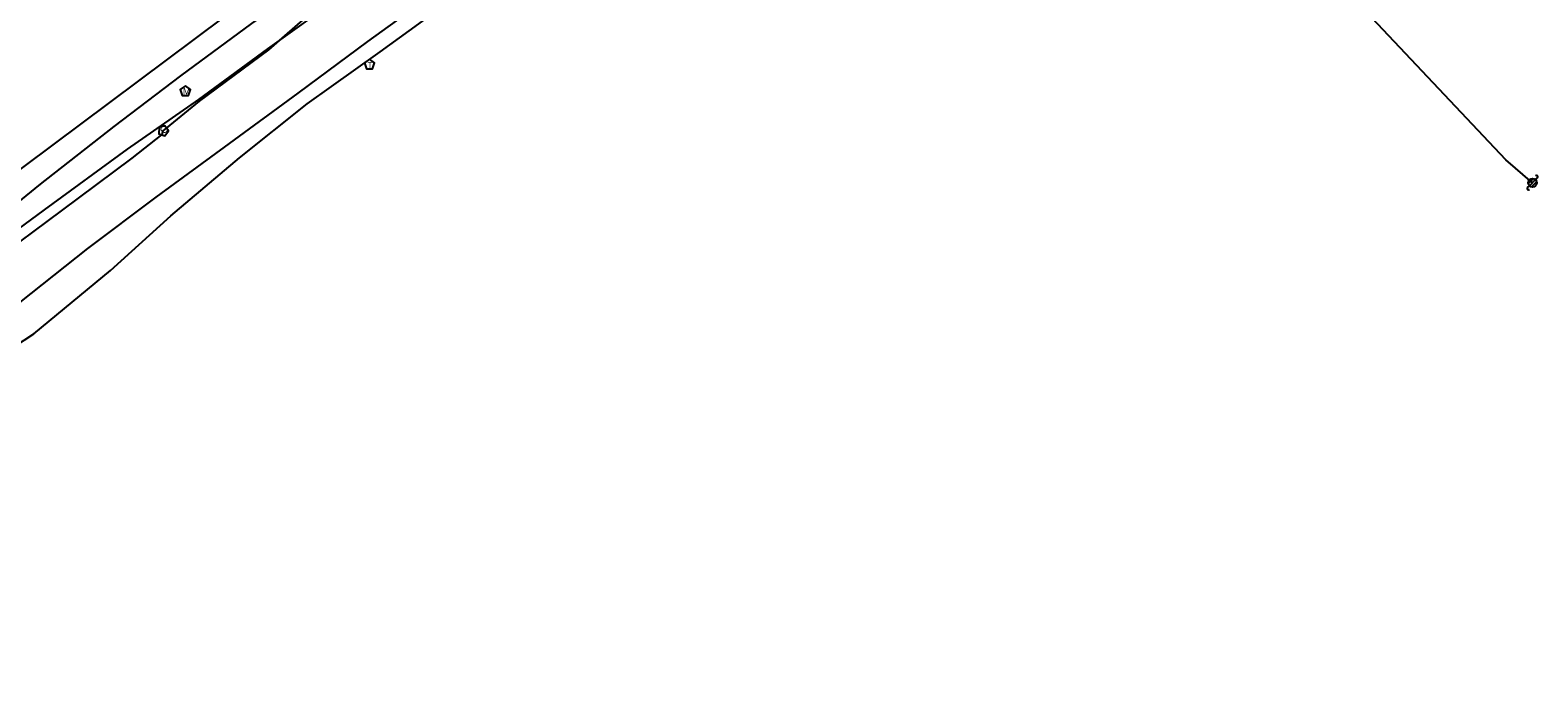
# Model space of a CAD drawing. Extents: x 1467615 to 2003689, y 770235 to 1108726.
# Drawn here: x 1471667 to 1472530, y 1107818 to 1108185 of the extents above; entities that cross this region are included whole.
import ezdxf

# ---------------------------------------------------------------- set-up
doc = ezdxf.new("R2010")
doc.units = 0
for name, color, linetype in [('RD_EX_SU_Gas', 7, 'Continuous'), ('RD_EX_SU_H2O', 7, 'Continuous'), ('RD_EX_SU_Misc', 7, 'Continuous'), ('RD_EX_SU_Ovhd', 7, 'Continuous'), ('RD_EX_SU_Pole', 7, 'Continuous'), ('RD_EX_SU_Telecom', 7, 'Continuous')]:
    doc.layers.add(name, color=color, linetype=linetype)

msp = doc.modelspace()

# ---------------------------------------------------------------- linework, layer by layer
at = {"layer": 'RD_EX_SU_Gas'}
msp.add_lwpolyline([(1471631.67, 1107986.48), (1471669.33, 1108011.05), (1471713.21, 1108047.16), (1471747.81, 1108078.49), (1471786.98, 1108111.69), (1471825.86, 1108142.58), (1471867.61, 1108172.27), (1471908.41, 1108201.93)], dxfattribs=at)
at = {"layer": 'RD_EX_SU_H2O'}
msp.add_lwpolyline([(1471323.03, 1107818.22), (1471340.87, 1107831.49), (1471362.23, 1107847.13), (1471403.61, 1107877.12), (1471443.14, 1107904.99), (1471483.85, 1107935.18), (1471522.37, 1107964.91), (1471560.84, 1107996.16), (1471600.25, 1108027.51), (1471642, 1108057.42), (1471675.53, 1108081.94), (1471722.92, 1108116.59), (1471763.85, 1108145.13), (1471803.3, 1108173.98), (1471844.24, 1108203.67), (1471884.76, 1108233.33), (1471921.16, 1108259.24), (1471965.59, 1108292.15), (1472005.33, 1108320.98), (1472047.09, 1108351.35), (1472088.71, 1108381.47), (1472127.39, 1108411.43), (1472130.97, 1108413.48), (1472151.77, 1108426.93)], dxfattribs=at)
msp.add_lwpolyline([(1471756.09, 1108152.88), (1471753.19, 1108150.77), (1471754.3, 1108147.36), (1471757.89, 1108147.36), (1471758.99, 1108150.77)], close=True, dxfattribs=at)
at = {"layer": 'RD_EX_SU_Misc'}
msp.add_lwpolyline([(1471661.32, 1108028.89), (1471700.34, 1108059.81), (1471739.33, 1108089.16), (1471781.29, 1108119.79), (1471820.68, 1108148.7), (1471860.53, 1108178.29), (1471901.47, 1108207.93), (1471941.78, 1108239), (1471981.55, 1108268.6), (1472021.92, 1108298.58), (1472061.71, 1108328.31), (1472102.76, 1108358.02), (1472143.74, 1108387.8), (1472184.87, 1108418.51), (1472225.36, 1108447.78), (1472265.33, 1108477.53), (1472305.76, 1108507.84), (1472344.81, 1108537.45), (1472386.93, 1108568.73), (1472423.43, 1108595.52), (1472465.83, 1108627.04)], dxfattribs=at)
at = {"layer": 'RD_EX_SU_Ovhd'}
msp.add_line((1471813.87, 1108219.05), (1471480.69, 1107970), dxfattribs=at)
msp.add_lwpolyline([(1472526.76, 1108097.44), (1472511.45, 1108110.51), (1472313.68, 1108320.21), (1472301.54, 1108336.25)], dxfattribs=at)
at = {"layer": 'RD_EX_SU_Pole'}
for p, q in [((1472523.93, 1108094.62), (1472524.99, 1108095.68)), ((1472524.34, 1108096.8), (1472527.4, 1108099.86)), ((1472524.99, 1108095.68), (1472528.52, 1108099.21)), ((1472526.11, 1108095.03), (1472529.17, 1108098.09)), ((1472528.52, 1108099.21), (1472529.58, 1108100.27))]:
    msp.add_line(p, q, dxfattribs=at)
msp.add_circle((1472526.76, 1108097.44), 2.5, dxfattribs=at)
for centre, start, end in [((1472529.05, 1108100.8), 315, 135), ((1472524.46, 1108094.09), 135, 315)]:
    msp.add_arc(centre, 0.75, start, end, dxfattribs=at)
at = {"layer": 'RD_EX_SU_Telecom'}
for points in [[(1471636.03, 1108066.43), (1471673.16, 1108096.7), (1471715.39, 1108129.6), (1471753.48, 1108158.64), (1471794.14, 1108188.61), (1471835.24, 1108216.64), (1471874.36, 1108246), (1471912.29, 1108276.81), (1471949.99, 1108306.05), (1471992.67, 1108337.32), (1472031.45, 1108364.86), (1472074.38, 1108396.34), (1472117.65, 1108427.69), (1472157.94, 1108456.9), (1472195.85, 1108484.81), (1472234.25, 1108520.15), (1472277.12, 1108548.93), (1472317.37, 1108574.99), (1472357.23, 1108605.28), (1472395.3, 1108640.01), (1472433.81, 1108665.43)], [(1471645.55, 1108052.05), (1471685.16, 1108081.37), (1471725.59, 1108111.56), (1471742.83, 1108124.93), (1471743.44, 1108127.2), (1471745.21, 1108128.6), (1471764.11, 1108144.1), (1471803.8, 1108173.49), (1471828.14, 1108194.59), (1471843.4, 1108204.73), (1471885.27, 1108232.99), (1471925.27, 1108262.38), (1471964.85, 1108293.66), (1472003.85, 1108324.45), (1472008.99, 1108329.58), (1472010.1, 1108329.45), (1472009.36, 1108331.87), (1472006.02, 1108345.1), (1472006.92, 1108350.66), (1472030.02, 1108369.93), (1472069.87, 1108400.83), (1472082.79, 1108414.68), (1472095.24, 1108428.29), (1472097.21, 1108429.88)]]:
    msp.add_lwpolyline(points, dxfattribs=at)
for points in [[(1471861.47, 1108168.04), (1471858.61, 1108165.97), (1471859.7, 1108162.61), (1471863.23, 1108162.61), (1471864.32, 1108165.97)], [(1471741.02, 1108128.97), (1471741.01, 1108125.44), (1471744.36, 1108124.35), (1471746.44, 1108127.2), (1471744.37, 1108130.06)]]:
    msp.add_lwpolyline(points, close=True, dxfattribs=at)

# ---------------------------------------------------------------- texts
at = {"layer": 'RD_EX_SU_H2O'}
msp.add_text('M', height=3.75, dxfattribs=at).set_placement((1471754.72, 1108147.84))
at = {"layer": 'RD_EX_SU_Telecom'}
msp.add_text('T', height=3.75, dxfattribs=at).set_placement((1471860.24, 1108162.81))
msp.add_text('C', height=4, rotation=53.89772, dxfattribs=at).set_placement((1471744.33, 1108125.03))

doc.saveas('drawing.dxf')
